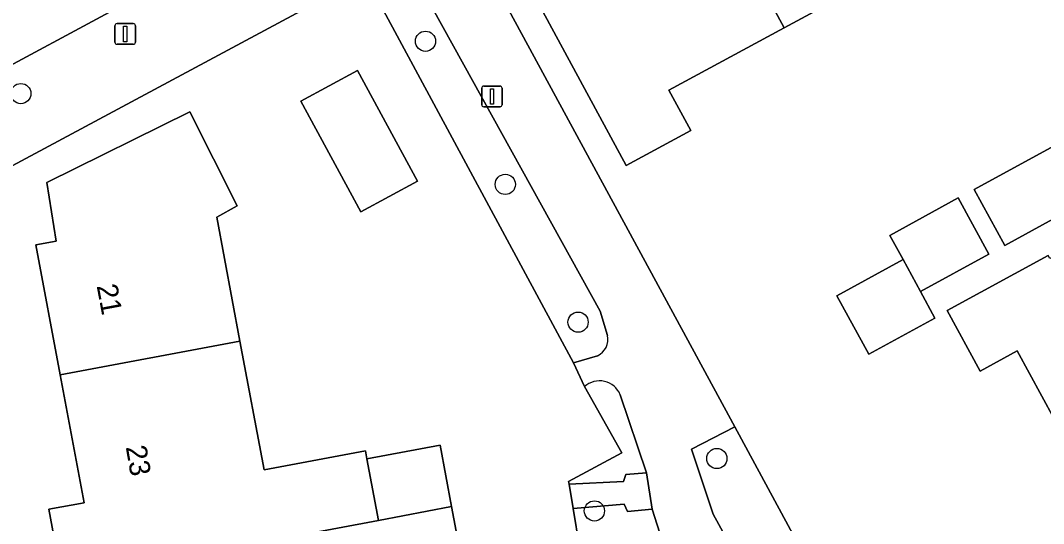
# Model space of a CAD drawing. Extents: x 157793 to 159380, y 380877 to 382313.
# Drawn here: x 158791.04 to 158840.56, y 381687.03 to 381711.37 of the extents above; entities that cross this region are included whole.
import ezdxf

# ---------------------------------------------------------------- set-up
doc = ezdxf.new("R2010")
doc.units = 0
for name, color, linetype in [('IMGEO_Boom', 7, 'Continuous'), ('IMGEO_Erf', 7, 'Continuous'), ('IMGEO_Groenvoorziening', 7, 'Continuous'), ('IMGEO_Lichtmast', 7, 'Continuous'), ('IMGEO_Muur', 7, 'Continuous'), ('IMGEO_Pand', 7, 'Continuous'), ('IMGEO_Pand_nummerreeks', 7, 'Continuous'), ('IMGEO_Parkeervlak_open', 7, 'Continuous'), ('IMGEO_Voetpad_halfverhard', 7, 'Continuous'), ('IMGEO_Voetpad_open', 7, 'Continuous')]:
    doc.layers.add(name, color=color, linetype=linetype)

msp = doc.modelspace()

# ---------------------------------------------------------------- linework, layer by layer
at = {"layer": 'IMGEO_Boom'}
for centre in [(158810.646, 381710.36), (158791.059, 381707.829), (158814.509, 381703.437), (158818.032, 381696.772), (158824.751, 381690.173), (158818.823, 381687.637)]:
    msp.add_circle(centre, 0.489, dxfattribs=at)
at = {"layer": 'IMGEO_Erf'}
for points in [[(158850.685, 381701.78), (158836.217, 381728.81), (158812.425, 381716.036), (158815.602, 381710.178), (158825.621, 381691.706), (158831.316, 381681.183), (158831.779, 381680.32), (158834.541, 381681.828), (158835.915, 381679.312), (158837.472, 381676.46), (158834.71, 381674.952), (158835.183, 381674.049), (158842.047, 381661.455)], [(158828.773, 381658.761), (158826.671, 381670.08), (158826.471, 381671.155), (158822.499, 381670.466), (158821.036, 381670.301), (158817.901, 381669.714), (158817.331, 381672.758), (158816.762, 381675.799), (158819.897, 381676.386), (158819.705, 381677.377), (158818.385, 381684.725), (158818.094, 381685.887), (158817.787, 381687.76), (158817.595, 381688.931), (158817.575, 381689.055), (158820.144, 381690.456), (158818.346, 381693.653), (158817.806, 381694.797), (158807.729, 381713.514), (158789.967, 381703.977)], [(158793.033, 381684.425), (158792.417, 381687.715), (158794.126, 381688.035), (158792.968, 381694.218), (158791.791, 381700.506), (158792.774, 381700.69), (158792.309, 381703.533), (158799.242, 381706.951), (158801.522, 381702.396), (158800.54, 381701.855), (158801.665, 381695.847), (158802.83, 381689.625), (158807.734, 381690.543), (158807.806, 381690.157), (158811.35, 381690.821), (158811.907, 381687.845), (158812.465, 381684.868)], [(158841.677, 381690.992), (158839.281, 381695.38), (158837.496, 381694.405), (158835.9, 381697.327), (158840.787, 381699.995)]]:
    msp.add_lwpolyline(points, dxfattribs=at)
for points in [[(158833.487, 381713.971), (158828.012, 381711.011), (158822.43, 381707.993), (158823.484, 381706.045), (158820.352, 381704.352), (158814.414, 381715.337), (158817.503, 381717.007), (158818.201, 381715.715), (158823.826, 381718.756), (158829.301, 381721.717), (158834.993, 381724.794), (158835.34, 381724.152), (158837.73, 381719.731), (158839.18, 381717.048)], [(158804.606, 381707.46), (158807.35, 381708.948), (158810.253, 381703.595), (158807.51, 381702.106)], [(158844.812, 381707.335), (158846.287, 381704.634), (158841.013, 381701.754), (158838.683, 381700.482), (158837.208, 381703.183)], [(158836.438, 381702.778), (158837.919, 381700.065), (158834.605, 381698.256), (158835.307, 381696.971), (158832.102, 381695.221), (158830.56, 381698.046), (158833.766, 381699.796), (158833.126, 381700.969)]]:
    msp.add_lwpolyline(points, close=True, dxfattribs=at)
at = {"layer": 'IMGEO_Groenvoorziening'}
for points in [[(158819.459, 381696.126), (158819.106, 381697.306), (158809.589, 381714.513), (158807.729, 381713.514), (158817.806, 381694.797), (158818.978, 381695.137)], [(158818.346, 381693.653), (158820.144, 381690.456), (158817.575, 381689.055), (158817.595, 381688.931), (158820.227, 381689.055), (158820.336, 381689.404), (158821.348, 381689.478), (158820.073, 381693.259)], [(158829.578, 381680.247), (158831.316, 381681.183), (158825.621, 381691.706), (158823.522, 381690.622), (158824.577, 381687.475), (158828.242, 381680.777)], [(158825.381, 381679.431), (158822.455, 381685.091), (158821.614, 381687.723), (158820.424, 381687.609), (158820.256, 381687.962), (158817.787, 381687.76), (158818.094, 381685.887), (158818.385, 381684.725), (158819.705, 381677.377), (158824.832, 381678.256), (158825, 381678.302)]]:
    msp.add_lwpolyline(points, dxfattribs=at)
for centre, radius, start, end in [((158818.557, 381695.953), 0.919, 297.3051, 10.823), ((158819.071, 381692.848), 1.083, 22.2995, 131.9973)]:
    msp.add_arc(centre, radius, start, end, dxfattribs=at)
at = {"layer": 'IMGEO_Lichtmast'}
for p, q in [((158795.613, 381710.313), (158795.613, 381711.113)), ((158795.613, 381711.113), (158795.613, 381710.313)), ((158795.713, 381711.213), (158796.503, 381711.213)), ((158796.503, 381711.213), (158795.713, 381711.213)), ((158796.603, 381711.113), (158796.603, 381710.313)), ((158796.603, 381710.313), (158796.603, 381711.113)), ((158796.503, 381710.213), (158795.713, 381710.213)), ((158795.713, 381710.213), (158796.503, 381710.213)), ((158813.365, 381707.291), (158813.365, 381708.091)), ((158813.365, 381708.091), (158813.365, 381707.291)), ((158813.465, 381708.191), (158814.255, 381708.191)), ((158814.255, 381708.191), (158813.465, 381708.191)), ((158814.355, 381708.091), (158814.355, 381707.291)), ((158814.355, 381707.291), (158814.355, 381708.091)), ((158814.255, 381707.191), (158813.465, 381707.191)), ((158813.465, 381707.191), (158814.255, 381707.191))]:
    msp.add_line(p, q, dxfattribs=at)
for points in [[(158796.033, 381711.088), (158796.183, 381711.088), (158796.183, 381710.338), (158796.033, 381710.338), (158796.033, 381711.088)], [(158813.785, 381708.066), (158813.935, 381708.066), (158813.935, 381707.316), (158813.785, 381707.316), (158813.785, 381708.066)]]:
    msp.add_lwpolyline(points, dxfattribs=at)
for centre, start, end in [((158795.713, 381711.113), 90, 180), ((158795.713, 381711.113), 90, 180), ((158796.503, 381711.113), 0, 90), ((158796.503, 381711.113), 360, 90), ((158795.713, 381710.313), 180, 270), ((158795.713, 381710.313), 180, 270), ((158796.503, 381710.313), 270, 0), ((158796.503, 381710.313), 270, 0), ((158813.465, 381708.091), 90, 180), ((158813.465, 381708.091), 90, 180), ((158814.255, 381708.091), 0, 90), ((158814.255, 381708.091), 360, 90), ((158813.465, 381707.291), 180, 270), ((158813.465, 381707.291), 180, 270), ((158814.255, 381707.291), 270, 0), ((158814.255, 381707.291), 270, 0)]:
    msp.add_arc(centre, 0.1, start, end, dxfattribs=at)
at = {"layer": 'IMGEO_Muur'}
msp.add_lwpolyline([(158815.602, 381710.178), (158825.621, 381691.706)], dxfattribs=at)
at = {"layer": 'IMGEO_Pand'}
for points in [[(158833.487, 381713.971), (158829.301, 381721.717), (158823.826, 381718.756), (158828.012, 381711.011)], [(158823.826, 381718.756), (158818.201, 381715.715), (158817.503, 381717.007), (158814.414, 381715.337), (158820.352, 381704.352), (158823.484, 381706.045), (158822.43, 381707.993), (158828.012, 381711.011)], [(158807.51, 381702.106), (158810.253, 381703.595), (158807.35, 381708.948), (158804.606, 381707.46)], [(158841.013, 381701.754), (158846.287, 381704.634), (158844.812, 381707.335), (158837.208, 381703.183), (158838.683, 381700.482)], [(158800.54, 381701.855), (158801.522, 381702.396), (158799.242, 381706.951), (158792.309, 381703.533), (158792.774, 381700.69), (158791.791, 381700.506), (158792.968, 381694.218), (158801.665, 381695.847)], [(158842.252, 381689.939), (158850.155, 381694.115), (158847.225, 381699.482), (158848.602, 381700.234), (158846.99, 381703.186), (158841.784, 381700.343), (158840.87, 381699.844), (158840.787, 381699.995), (158835.9, 381697.327), (158837.496, 381694.405), (158839.281, 381695.38), (158841.677, 381690.992)], [(158834.605, 381698.256), (158837.919, 381700.065), (158836.438, 381702.778), (158833.126, 381700.969), (158833.766, 381699.796)], [(158834.605, 381698.256), (158833.766, 381699.796), (158830.56, 381698.046), (158832.102, 381695.221), (158835.307, 381696.971)], [(158807.806, 381690.157), (158807.734, 381690.543), (158802.83, 381689.625), (158801.665, 381695.847), (158792.968, 381694.218), (158794.126, 381688.035), (158792.417, 381687.715), (158793.033, 381684.425), (158802.912, 381686.279), (158802.934, 381686.164), (158808.364, 381687.18)], [(158808.364, 381687.18), (158811.907, 381687.845), (158811.35, 381690.821), (158807.806, 381690.157)], [(158805.159, 381676.95), (158804.092, 381682.646), (158809.04, 381683.572), (158808.921, 381684.205), (158812.465, 381684.868), (158811.907, 381687.845), (158808.364, 381687.18), (158802.934, 381686.164), (158802.912, 381686.279), (158793.033, 381684.425), (158793.649, 381681.136), (158795.115, 381681.41), (158796.262, 381675.283)]]:
    msp.add_lwpolyline(points, close=True, dxfattribs=at)
at = {"layer": 'IMGEO_Parkeervlak_open'}
msp.add_lwpolyline([(158787.72, 381707.667), (158797.267, 381712.818)], dxfattribs=at)
at = {"layer": 'IMGEO_Voetpad_halfverhard'}
for points in [[(158828.242, 381680.777), (158824.577, 381687.475), (158823.522, 381690.622), (158825.621, 381691.706), (158815.602, 381710.178), (158812.425, 381716.036), (158809.589, 381714.513), (158819.106, 381697.306), (158819.459, 381696.126)], [(158818.978, 381695.137), (158817.806, 381694.797), (158818.346, 381693.653)], [(158820.073, 381693.259), (158821.348, 381689.478), (158821.614, 381687.723), (158822.455, 381685.091), (158825.381, 381679.431)]]:
    msp.add_lwpolyline(points, dxfattribs=at)
for centre, radius, start, end in [((158818.557, 381695.953), 0.919, 297.3051, 10.823), ((158819.071, 381692.848), 1.083, 22.2995, 131.9973)]:
    msp.add_arc(centre, radius, start, end, dxfattribs=at)
at = {"layer": 'IMGEO_Voetpad_open'}
for points in [[(158786.907, 381707.58), (158788.029, 381705.387), (158787.049, 381703.385), (158784.644, 381698.472), (158786.506, 381688.113), (158788.898, 381688.548), (158787.182, 381698.172), (158789.967, 381703.977), (158807.729, 381713.514), (158809.589, 381714.513)], [(158797.267, 381712.818), (158787.72, 381707.667)]]:
    msp.add_lwpolyline(points, dxfattribs=at)
msp.add_lwpolyline([(158820.336, 381689.404), (158820.227, 381689.055), (158817.595, 381688.931), (158817.787, 381687.76), (158820.256, 381687.962), (158820.424, 381687.609), (158821.614, 381687.723), (158821.348, 381689.478)], close=True, dxfattribs=at)

# ---------------------------------------------------------------- texts
at = {"layer": 'IMGEO_Pand_nummerreeks'}
for s, rotation, p in [('21', 280.6052, (158794.725, 381698.528)), ('23', 279.8661, (158796.133, 381690.73))]:
    msp.add_text(s, height=1, rotation=rotation, dxfattribs=at).set_placement(p)

doc.saveas('drawing.dxf')
